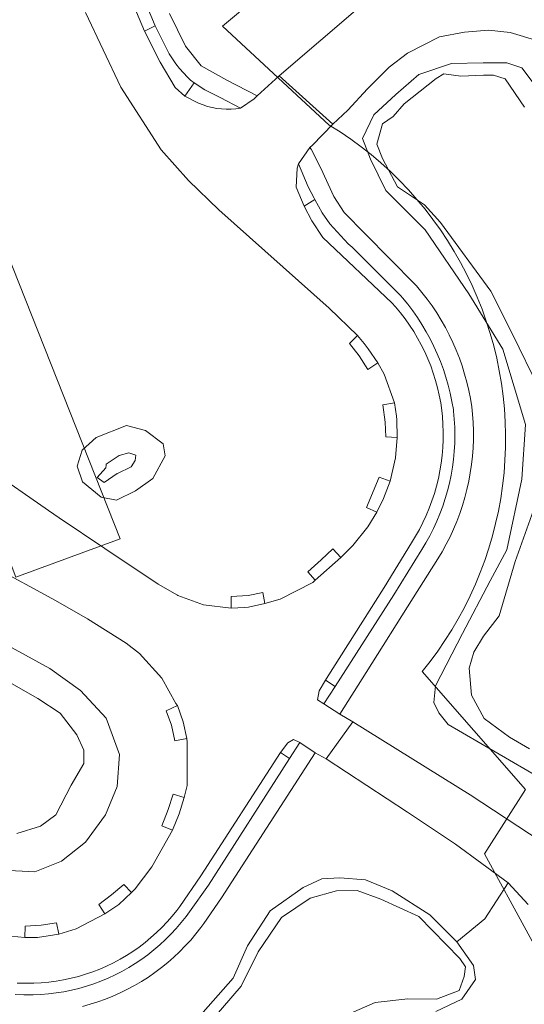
# Model space of a CAD drawing. Header units: metres. Extents: x 250001 to 257773, y 598992 to 609118.
# Tile 440 of 656: x 252801 to 252868, y 605144 to 605274. Entities that reach past the tile are written whole.
import ezdxf
from ezdxf.lldxf.tags import DXFTag

# ---------------------------------------------------------------- set-up
doc = ezdxf.new("R2010")
doc.units = ezdxf.units.M
for name, color, linetype, lineweight in [('B-WE-GR-GRAS-GV', 252, 'Continuous', 13), ('B-WE-GR-GROENVOORZIENING-GV', 252, 'Continuous', 18), ('B-WE-KG-GRENS_PERCEEL-G', 150, 'KG-PERCEEL', 18), ('B-WE-OG-WATER-GV', 252, 'Continuous', 18), ('B-WE-OG-WATER_SLOOT-GV', 252, 'Continuous', 18), ('B-WE-VH-ONVERHARD-GV', 252, 'Continuous', 18), ('B-WE-VH-VERHARDING_BETON-GV', 252, 'Continuous', 18), ('B-WE-VH-VERHARDING_GESLOTEN-GV', 252, 'Continuous', 18), ('X-XX-AL-REFERENTIE-G', 7, 'Continuous', 18)]:
    doc.layers.add(name, color=color, linetype=linetype, lineweight=lineweight)
doc.styles.get("Standard").update_dxf_attribs({"font": 'NLCS-ISO.ttf'})
tags = doc.linetypes.add('KG-PERCEEL', pattern='A,5.5,-2,["P",Standard,S=1.8,R=0,X=-0.5,Y=-0.9],-2,5.5,-2,[5,NLCS.SHX,S=0.75,R=0,X=0,Y=0],-2', length=19).pattern_tags.tags
tags[6] = DXFTag(74, 10)

# ---------------------------------------------------------------- blocks, each defined once
blk = doc.blocks.new('BS2021-132-Xref-KAD-20210617')
at = {"layer": 'B-WE-KG-GRENS_PERCEEL-G', "flags": 128}
for points in [[(252845.927, 605257.219), (252844.559, 605258.223), (252843.157, 605259.179), (252841.722, 605260.085), (252827.605, 605273.177), (252858.329, 605298.88), (252877.79, 605308.56)], [(252873.818, 605142.495), (252862.251, 605163.651), (252867.679, 605172.19), (252854.015, 605187.77), (252855.07, 605189.099), (252856.078, 605190.465), (252857.037, 605191.864), (252857.947, 605193.297), (252858.807, 605194.76), (252859.614, 605196.253), (252860.369, 605197.772), (252861.071, 605199.318), (252861.717, 605200.887), (252862.309, 605202.477), (252862.845, 605204.087), (252863.324, 605205.715), (252863.746, 605207.359), (252864.11, 605209.017), (252864.416, 605210.686), (252864.663, 605212.365), (252864.852, 605214.051), (252864.981, 605215.743), (252865.052, 605217.439), (252865.063, 605219.136), (252865.014, 605220.832), (252864.907, 605222.526), (252864.74, 605224.215), (252864.514, 605225.896), (252864.23, 605227.569), (252863.887, 605229.232), (252863.486, 605230.881), (252863.028, 605232.515), (252862.513, 605234.132), (252861.942, 605235.73), (252861.316, 605237.307), (252860.634, 605238.861), (252859.899, 605240.39), (252859.111, 605241.893), (252858.271, 605243.368), (252857.379, 605244.812), (252856.438, 605246.224), (252855.448, 605247.602), (252854.41, 605248.945), (252853.326, 605250.25), (252852.197, 605251.517), (252851.024, 605252.744), (252849.81, 605253.929), (252848.554, 605255.071), (252847.26, 605256.168), (252845.927, 605257.219)]]:
    blk.add_lwpolyline(points, dxfattribs=at)
blk.add_lwpolyline([(252784.259, 605242.385), (252797.335, 605247.471), (252814.044, 605205.335), (252800.241, 605200.25)], close=True, dxfattribs=at)
blk = doc.blocks.new('BS2021-132-Xref-BGT-GRIJS-20210617-aangepast')
at = {"layer": 'B-WE-GR-GRAS-GV', "flags": 128}
for points in [[(252796.516, 605214.662), (252804.584, 605209.069), (252805.994, 605208.115), (252812.014, 605204.04), (252819.099, 605199.328), (252821.633, 605197.872), (252821.68, 605197.855), (252825.099, 605196.589), (252828.746, 605196.173), (252828.751, 605197.7), (252831.008, 605197.854), (252832.947, 605198.25), (252833.211, 605196.769), (252835.24, 605197.333), (252839.571, 605199.553), (252839.874, 605199.866), (252838.875, 605200.972), (252840.67, 605202.573), (252842.178, 605203.999), (252843.245, 605202.884), (252844.856, 605204.435), (252846.836, 605206.91), (252848.028, 605208.844), (252846.653, 605209.488), (252848.315, 605213.478), (252849.769, 605212.979), (252850.477, 605216.054), (252850.719, 605218.762), (252849.192, 605218.815), (252849.118, 605220.777), (252848.806, 605223.046), (252850.343, 605223.321), (252848.995, 605227.14), (252848.161, 605228.607), (252846.837, 605227.755), (252845.681, 605229.528), (252844.391, 605231.181), (252845.483, 605232.228), (252841.696, 605235.856), (252827.106, 605248.857), (252823.088, 605252.743), (252819.474, 605256.792), (252814.116, 605265.079), (252809.478, 605274.969)], [(252798.654, 605152.849), (252801.45, 605152.569), (252801.458, 605154.089), (252803.606, 605154.24), (252805.632, 605154.53), (252805.912, 605153.024), (252808.222, 605153.723), (252812.026, 605155.703), (252811.203, 605156.95), (252812.917, 605158.216), (252814.512, 605159.612), (252815.55, 605158.523), (252816.012, 605159.017), (252818.239, 605161.938), (252820.979, 605166.797), (252819.572, 605167.369), (252820.417, 605169.519), (252821.061, 605171.573), (252822.511, 605171.099), (252822.826, 605172.342), (252822.934, 605172.7), (252822.902, 605178.419), (252822.86, 605178.901), (252821.276, 605178.587), (252820.862, 605180.672), (252820.122, 605182.57), (252821.623, 605183.263), (252821.423, 605183.539), (252819.572, 605186.914), (252816.629, 605190.177), (252814.823, 605191.539), (252809.713, 605194.738), (252805.475, 605197.158), (252797.029, 605201.771)], [(252796.392, 605192.739), (252804.76, 605188.173), (252808.782, 605185.268), (252812.183, 605181.609), (252813.941, 605176.8), (252813.652, 605172.57), (252812.087, 605168.805), (252809.446, 605165.216), (252806.296, 605162.692), (252802.76, 605161.28), (252798.508, 605161.509)]]:
    blk.add_lwpolyline(points, dxfattribs=at)
blk.add_lwpolyline([(252819.728, 605217.889), (252820.022, 605216.321), (252818.374, 605213.325), (252816.088, 605211.677), (252813.566, 605210.454), (252811.524, 605210.829), (252809.077, 605212.869), (252808.365, 605214.971), (252809.036, 605217.076), (252810.87, 605218.726), (252814.895, 605220.321), (252817.41, 605219.667)], close=True, dxfattribs=at)
at = {"layer": 'B-WE-GR-GROENVOORZIENING-GV', "flags": 128}
for points in [[(252818.701, 605273.2), (252817.272, 605272.513), (252819.349, 605268.405), (252821.312, 605265.048), (252822.597, 605263.917), (252822.598, 605263.918), (252823.824, 605265.648), (252823.37, 605266.026), (252822.973, 605266.407), (252822.426, 605266.977), (252821.909, 605267.575), (252821.423, 605268.198), (252820.969, 605268.845), (252820.548, 605269.513), (252820.162, 605270.203)], [(252844.24, 605244.375), (252841.788, 605247.03), (252840.789, 605248.478), (252839.828, 605250.212), (252838.409, 605249.348), (252839.399, 605247.422), (252840.88, 605245.207), (252849.992, 605236.566), (252850.486, 605236.016), (252851.137, 605235.238), (252851.757, 605234.435), (252852.346, 605233.608), (252852.901, 605232.758), (252853.422, 605231.888), (252853.909, 605230.997), (252854.36, 605230.088), (252854.774, 605229.162), (252855.153, 605228.22), (252855.493, 605227.264), (252855.796, 605226.296), (252856.06, 605225.316), (252856.286, 605224.326), (252856.472, 605223.329), (252856.619, 605222.325), (252856.704, 605221.518), (252856.776, 605220.49), (252856.808, 605219.461), (252856.8, 605218.43), (252856.752, 605217.401), (252856.665, 605216.374), (252856.537, 605215.352), (252856.37, 605214.335), (252856.164, 605213.326), (252855.918, 605212.325), (252855.634, 605211.334), (252855.312, 605210.356), (252854.952, 605209.39), (252854.555, 605208.44), (252854.121, 605207.505), (252853.651, 605206.588), (252853.146, 605205.69), (252852.606, 605204.812), (252848.97, 605198.91), (252841.355, 605186.841), (252841.207, 605186.636), (252842.515, 605185.795), (252850.285, 605197.921), (252853.967, 605203.903), (252854.519, 605204.813), (252855.036, 605205.744), (252855.519, 605206.693), (252855.965, 605207.66), (252856.375, 605208.642), (252856.747, 605209.64), (252857.082, 605210.65), (252857.378, 605211.673), (252857.636, 605212.706), (252857.855, 605213.748), (252858.035, 605214.797), (252858.175, 605215.852), (252858.275, 605216.912), (252858.336, 605217.975), (252858.356, 605219.04), (252858.337, 605220.104), (252858.277, 605221.167), (252858.178, 605222.227), (252858.152, 605222.445), (252857.964, 605223.525), (252857.737, 605224.599), (252857.471, 605225.663), (252857.166, 605226.717), (252856.823, 605227.759), (252856.442, 605228.788), (252856.024, 605229.802), (252855.569, 605230.801), (252855.078, 605231.782), (252854.551, 605232.744), (252853.99, 605233.687), (252853.395, 605234.609), (252852.767, 605235.508), (252852.106, 605236.384), (252851.414, 605237.235), (252851.203, 605237.482), (252844.755, 605243.918)]]:
    blk.add_lwpolyline(points, close=True, dxfattribs=at)
for points in [[(252869.348, 605271.217), (252865.658, 605272.311), (252862.787, 605272.653), (252859.644, 605272.379), (252856.295, 605271.764), (252852.058, 605269.577), (252849.667, 605267.732), (252846.797, 605264.862), (252844.2, 605262.06), (252842.216, 605260.218), (252839.514, 605257.408), (252839.168, 605257.097), (252839.349, 605256.873), (252840.627, 605254.357), (252842.311, 605250.643), (252843.688, 605248.533), (252846.455, 605245.71), (252853.107, 605238.998), (252853.282, 605238.798), (252853.998, 605237.943), (252854.683, 605237.063), (252855.335, 605236.159), (252855.955, 605235.232), (252856.541, 605234.283), (252857.093, 605233.314), (252857.609, 605232.326), (252858.09, 605231.32), (252858.534, 605230.297), (252858.942, 605229.259), (252859.312, 605228.207), (252859.644, 605227.143), (252859.937, 605226.067), (252860.192, 605224.981), (252860.408, 605223.887), (252860.584, 605222.786), (252860.683, 605221.829), (252860.761, 605220.719), (252860.799, 605219.606), (252860.798, 605218.493), (252860.756, 605217.381), (252860.674, 605216.27), (252860.552, 605215.164), (252860.391, 605214.062), (252860.19, 605212.967), (252859.95, 605211.88), (252859.671, 605210.803), (252859.353, 605209.736), (252858.998, 605208.681), (252858.605, 605207.639), (252858.174, 605206.613), (252857.707, 605205.602), (252857.204, 605204.609), (252856.666, 605203.635), (252856.093, 605202.68), (252852.846, 605197.53), (252846.628, 605187.67), (252843.112, 605182.139), (252844.864, 605181.126), (252860.361, 605171.479), (252869.758, 605165.295)], [(252869.908, 605173.516), (252857.474, 605180.757), (252856.231, 605182.293), (252855.573, 605183.683), (252855.792, 605185.877), (252859.376, 605192.825), (252863.033, 605199.773), (252865.227, 605203.869), (252867.202, 605213.231), (252867.714, 605220.472), (252864.715, 605230.419), (252860.181, 605237.733), (252854.403, 605246.217), (252849.21, 605251.41), (252847.162, 605255.579), (252846.138, 605258.285), (252847.601, 605261.43), (252850.526, 605264.136), (252853.598, 605266.769), (252857.913, 605268.232), (252862.082, 605268.305), (252865.227, 605268.305), (252867.202, 605267.647), (252869.104, 605265.16)], [(252825.037, 605142.725), (252828.987, 605147.186), (252830.888, 605151.502), (252833.887, 605156.109), (252838.275, 605159.181), (252840.762, 605160.351), (252843.103, 605160.498), (252846.54, 605160.205), (252850.051, 605158.742), (252855.024, 605155.597), (252858.608, 605152.014), (252862.322, 605155.056), (252865.384, 605159.828), (252858.414, 605164.953), (252852.058, 605169.19), (252841.307, 605176.244), (252839.851, 605177.032), (252827.477, 605157.825), (252825.144, 605154.451), (252824.74, 605153.903), (252824.081, 605153.064), (252823.391, 605152.25), (252822.67, 605151.463), (252821.921, 605150.703), (252821.144, 605149.972), (252820.34, 605149.27), (252819.51, 605148.599), (252818.656, 605147.96), (252817.779, 605147.353), (252816.879, 605146.779), (252815.958, 605146.24), (252815.018, 605145.735), (252814.06, 605145.266), (252813.084, 605144.834), (252812.093, 605144.438), (252811.088, 605144.079), (252810.07, 605143.759), (252809.041, 605143.477)], [(252800.129, 605145.055), (252801.319, 605145.005), (252801.505, 605145.001), (252802.528, 605145.005), (252803.549, 605145.048), (252804.568, 605145.131), (252805.583, 605145.255), (252806.593, 605145.417), (252807.595, 605145.62), (252808.588, 605145.861), (252809.572, 605146.141), (252810.544, 605146.459), (252811.502, 605146.815), (252812.446, 605147.208), (252813.374, 605147.637), (252814.284, 605148.103), (252815.175, 605148.604), (252816.046, 605149.139), (252816.896, 605149.708), (252817.722, 605150.31), (252818.525, 605150.944), (252819.302, 605151.609), (252820.052, 605152.303), (252820.775, 605153.026), (252821.469, 605153.777), (252822.133, 605154.555), (252822.766, 605155.358), (252823.216, 605155.972), (252825.735, 605159.529), (252836.482, 605176.26), (252835.253, 605177.073), (252824.733, 605160.768), (252821.949, 605156.695), (252821.558, 605156.177), (252820.93, 605155.401), (252820.272, 605154.651), (252819.584, 605153.928), (252818.867, 605153.232), (252818.124, 605152.566), (252817.354, 605151.931), (252816.559, 605151.327), (252815.741, 605150.755), (252814.901, 605150.216), (252814.04, 605149.711), (252813.159, 605149.241), (252812.26, 605148.807), (252811.344, 605148.41), (252810.414, 605148.049), (252809.469, 605147.726), (252808.512, 605147.441), (252807.545, 605147.194), (252806.569, 605146.987), (252805.585, 605146.819), (252804.595, 605146.69), (252803.601, 605146.601), (252802.604, 605146.552), (252801.605, 605146.543), (252801.559, 605146.543), (252800.422, 605146.566)]]:
    blk.add_lwpolyline(points, dxfattribs=at)
at = {"layer": 'B-WE-OG-WATER-GV', "flags": 128}
for points in [[(252867.568, 605262.454), (252865.008, 605266.184), (252863.472, 605266.696), (252862.155, 605266.696), (252859.157, 605266.55), (252856.889, 605266.842), (252855.865, 605266.257), (252851.623, 605262.893), (252850.161, 605261.21), (252848.771, 605260.26), (252848.04, 605257.553), (252848.771, 605255.652), (252850.746, 605251.922), (252854.329, 605249.508), (252856.451, 605247.168), (252863.106, 605238.098), (252866.032, 605232.32), (252869.396, 605225.372)], [(252869.396, 605210.964), (252866.324, 605202.333), (252864.203, 605195.166), (252862.155, 605192.46), (252860.839, 605190.338), (252860.254, 605188.217), (252860.546, 605184.634), (252862.229, 605181.562), (252865.593, 605179.075), (252868.226, 605177.539)], [(252800.352, 605166.338), (252803.502, 605167.329), (252805.549, 605168.805), (252807.58, 605172.741), (252809.234, 605175.601), (252809.223, 605177.358), (252808.325, 605179.389), (252806.109, 605182.253), (252803.135, 605184.207), (252798.745, 605186.705)], [(252843.578, 605142.14), (252847.82, 605143.968), (252852.135, 605144.48), (252855.939, 605144.407), (252858.937, 605145.577), (252859.596, 605147.406), (252859.742, 605148.722), (252859.01, 605149.819), (252853.598, 605155.378), (252848.551, 605157.645), (252845.406, 605158.815), (252842.7, 605158.742), (252839.19, 605157.792), (252835.386, 605155.232), (252832.315, 605150.697), (252830.047, 605146.162), (252826.244, 605141.701)]]:
    blk.add_lwpolyline(points, dxfattribs=at)
blk.add_lwpolyline([(252813.63, 605213.968), (252813.676, 605214), (252815.507, 605214.859), (252816.015, 605215.683), (252816.132, 605216.393), (252815.211, 605216.698), (252813.9, 605216.35), (252812.211, 605215.197), (252812.199, 605215.075), (252812.166, 605214.734), (252810.992, 605213.451), (252811.925, 605212.777)], close=True, dxfattribs=at)
at = {"layer": 'B-WE-OG-WATER_SLOOT-GV', "flags": 128}
for points in [[(252869.104, 605265.16), (252867.202, 605267.647), (252865.227, 605268.305), (252862.082, 605268.305), (252857.913, 605268.232), (252853.598, 605266.769), (252850.526, 605264.136), (252847.601, 605261.43), (252846.138, 605258.285), (252847.162, 605255.579), (252849.21, 605251.41), (252854.403, 605246.217), (252860.181, 605237.733), (252864.715, 605230.419), (252867.714, 605220.472), (252867.202, 605213.231), (252865.227, 605203.869), (252863.033, 605199.773), (252859.376, 605192.825), (252855.792, 605185.877), (252855.573, 605183.683), (252856.231, 605182.293), (252857.474, 605180.757), (252869.908, 605173.516)], [(252869.396, 605225.372), (252866.032, 605232.32), (252863.106, 605238.098), (252856.451, 605247.168), (252854.329, 605249.508), (252850.746, 605251.922), (252848.771, 605255.652), (252848.04, 605257.553), (252848.771, 605260.26), (252850.161, 605261.21), (252851.623, 605262.893), (252855.865, 605266.257), (252856.889, 605266.842), (252859.157, 605266.55), (252862.155, 605266.696), (252863.472, 605266.696), (252865.008, 605266.184), (252867.568, 605262.454)], [(252868.226, 605177.539), (252865.593, 605179.075), (252862.229, 605181.562), (252860.546, 605184.634), (252860.254, 605188.217), (252860.839, 605190.338), (252862.155, 605192.46), (252864.203, 605195.166), (252866.324, 605202.333), (252869.396, 605210.964)], [(252798.508, 605161.509), (252802.76, 605161.28), (252806.296, 605162.692), (252809.446, 605165.216), (252812.087, 605168.805), (252813.652, 605172.57), (252813.941, 605176.8), (252812.183, 605181.609), (252808.782, 605185.268), (252804.76, 605188.173), (252796.392, 605192.739)], [(252798.745, 605186.705), (252803.135, 605184.207), (252806.109, 605182.253), (252808.325, 605179.389), (252809.223, 605177.358), (252809.234, 605175.601), (252807.58, 605172.741), (252805.549, 605168.805), (252803.502, 605167.329), (252800.352, 605166.338)], [(252855.829, 605142.798), (252859.266, 605144.407), (252861.095, 605147.04), (252860.802, 605148.869), (252858.608, 605152.014), (252855.024, 605155.597), (252850.051, 605158.742), (252846.54, 605160.205), (252843.103, 605160.498), (252840.762, 605160.351), (252838.275, 605159.181), (252833.887, 605156.109), (252830.888, 605151.502), (252828.987, 605147.186), (252825.037, 605142.725)], [(252826.244, 605141.701), (252830.047, 605146.162), (252832.315, 605150.697), (252835.386, 605155.232), (252839.19, 605157.792), (252842.7, 605158.742), (252845.406, 605158.815), (252848.551, 605157.645), (252853.598, 605155.378), (252859.01, 605149.819), (252859.742, 605148.722), (252859.596, 605147.406), (252858.937, 605145.577), (252855.939, 605144.407), (252852.135, 605144.48), (252847.82, 605143.968), (252843.578, 605142.14)]]:
    blk.add_lwpolyline(points, dxfattribs=at)
for points in [[(252819.728, 605217.889), (252817.41, 605219.667), (252814.895, 605220.321), (252810.87, 605218.726), (252809.036, 605217.076), (252808.365, 605214.971), (252809.077, 605212.869), (252811.524, 605210.829), (252813.566, 605210.454), (252816.088, 605211.677), (252818.374, 605213.325), (252820.022, 605216.321)], [(252813.63, 605213.968), (252811.925, 605212.777), (252810.992, 605213.451), (252812.166, 605214.734), (252812.199, 605215.075), (252812.211, 605215.197), (252813.9, 605216.35), (252815.211, 605216.698), (252816.132, 605216.393), (252816.015, 605215.683), (252815.507, 605214.859), (252813.676, 605214)]]:
    blk.add_lwpolyline(points, close=True, dxfattribs=at)
at = {"layer": 'B-WE-VH-ONVERHARD-GV', "flags": 128}
for points in [[(252820.588, 605274.845), (252822.698, 605270.528), (252824.777, 605267.938), (252828.181, 605266.005), (252832.169, 605263.965), (252835.112, 605266.613), (252851.307, 605280.511)], [(252868.049, 605156.958), (252865.384, 605159.828), (252862.322, 605155.056), (252858.608, 605152.014), (252860.802, 605148.869), (252861.095, 605147.04), (252859.266, 605144.407), (252855.829, 605142.798)]]:
    blk.add_lwpolyline(points, dxfattribs=at)
at = {"layer": 'B-WE-VH-VERHARDING_BETON-GV', "flags": 128}
for points in [[(252815.486, 605276.75), (252817.272, 605272.513), (252818.701, 605273.2), (252816.948, 605277.362)], [(252829.97, 605262.324), (252827.305, 605263.738), (252825.267, 605264.725), (252823.824, 605265.648), (252822.598, 605263.918), (252822.597, 605263.917), (252824.426, 605262.971), (252825.013, 605262.743), (252825.614, 605262.553), (252826.225, 605262.402), (252826.845, 605262.29), (252827.471, 605262.217), (252828.1, 605262.185), (252828.73, 605262.192), (252829.358, 605262.239)], [(252838.409, 605249.348), (252839.828, 605250.212), (252839.722, 605250.404), (252838.933, 605251.918), (252837.643, 605254.96), (252837.458, 605254.365), (252837.363, 605251.882)], [(252848.161, 605228.607), (252846.851, 605230.474), (252846.358, 605231.167), (252845.483, 605232.228), (252844.391, 605231.181), (252845.681, 605229.528), (252846.837, 605227.755)], [(252850.719, 605218.762), (252850.66, 605221.084), (252850.627, 605221.559), (252850.343, 605223.321), (252848.806, 605223.046), (252849.118, 605220.777), (252849.192, 605218.815)], [(252848.028, 605208.844), (252848.898, 605210.68), (252849.769, 605212.979), (252848.315, 605213.478), (252846.653, 605209.488)], [(252839.874, 605199.866), (252843.245, 605202.884), (252842.178, 605203.999), (252840.67, 605202.573), (252838.875, 605200.972)], [(252828.746, 605196.173), (252830.504, 605196.234), (252831.042, 605196.287), (252833.211, 605196.769), (252832.947, 605198.25), (252831.008, 605197.854), (252828.751, 605197.7)], [(252840.986, 605183.507), (252842.515, 605185.795), (252841.207, 605186.636), (252840.371, 605185.239), (252840.163, 605184.041)], [(252835.253, 605177.073), (252836.482, 605176.26), (252837.838, 605178.371), (252836.99, 605178.766), (252836.233, 605178.337)]]:
    blk.add_lwpolyline(points, close=True, dxfattribs=at)
blk.add_lwpolyline([(252809.041, 605143.477), (252810.07, 605143.759), (252811.088, 605144.079), (252812.093, 605144.438), (252813.084, 605144.834), (252814.06, 605145.266), (252815.018, 605145.735), (252815.958, 605146.24), (252816.879, 605146.779), (252817.779, 605147.353), (252818.656, 605147.96), (252819.51, 605148.599), (252820.34, 605149.27), (252821.144, 605149.972), (252821.921, 605150.703), (252822.67, 605151.463), (252823.391, 605152.25), (252824.081, 605153.064), (252824.74, 605153.903), (252825.144, 605154.451), (252827.477, 605157.825), (252839.851, 605177.032), (252837.838, 605178.371), (252836.482, 605176.26), (252825.735, 605159.529), (252823.216, 605155.972), (252822.766, 605155.358), (252822.133, 605154.555), (252821.469, 605153.777), (252820.775, 605153.026), (252820.052, 605152.303), (252819.302, 605151.609), (252818.525, 605150.944), (252817.722, 605150.31), (252816.896, 605149.708), (252816.046, 605149.139), (252815.175, 605148.604), (252814.284, 605148.103), (252813.374, 605147.637), (252812.446, 605147.208), (252811.502, 605146.815), (252810.544, 605146.459), (252809.572, 605146.141), (252808.588, 605145.861), (252807.595, 605145.62), (252806.593, 605145.417), (252805.583, 605145.255), (252804.568, 605145.131), (252803.549, 605145.048), (252802.528, 605145.005), (252801.505, 605145.001), (252801.319, 605145.005), (252800.129, 605145.055)], dxfattribs=at)
at = {"layer": 'B-WE-VH-VERHARDING_GESLOTEN-GV', "flags": 128}
for points in [[(252835.112, 605266.613), (252832.169, 605263.965), (252831.783, 605263.548), (252829.97, 605262.324), (252829.358, 605262.239), (252828.73, 605262.192), (252828.1, 605262.185), (252827.471, 605262.217), (252826.845, 605262.29), (252826.225, 605262.402), (252825.614, 605262.553), (252825.013, 605262.743), (252824.426, 605262.971), (252822.597, 605263.917), (252821.312, 605265.048), (252819.349, 605268.405), (252817.272, 605272.513), (252815.486, 605276.75)], [(252809.478, 605274.969), (252814.116, 605265.079), (252819.474, 605256.792), (252823.088, 605252.743), (252827.106, 605248.857), (252841.696, 605235.856), (252845.483, 605232.228), (252846.358, 605231.167), (252846.851, 605230.474), (252848.161, 605228.607), (252848.995, 605227.14), (252850.343, 605223.321), (252850.627, 605221.559), (252850.66, 605221.084), (252850.719, 605218.762), (252850.477, 605216.054), (252849.769, 605212.979), (252848.898, 605210.68), (252848.028, 605208.844), (252846.836, 605206.91), (252844.856, 605204.435), (252843.245, 605202.884), (252839.874, 605199.866), (252839.571, 605199.553), (252835.24, 605197.333), (252833.211, 605196.769), (252831.042, 605196.287), (252830.504, 605196.234), (252828.746, 605196.173), (252825.099, 605196.589), (252821.68, 605197.855), (252821.633, 605197.872), (252819.099, 605199.328), (252812.014, 605204.04), (252805.994, 605208.115), (252804.584, 605209.069), (252796.516, 605214.662)], [(252797.029, 605201.771), (252805.475, 605197.158), (252809.713, 605194.738), (252814.823, 605191.539), (252816.629, 605190.177), (252819.572, 605186.914), (252821.423, 605183.539), (252821.623, 605183.263), (252822.38, 605181.127), (252822.86, 605178.901), (252822.902, 605178.419), (252822.934, 605172.7), (252822.826, 605172.342), (252822.511, 605171.099), (252821.85, 605168.968), (252820.979, 605166.797), (252818.239, 605161.938), (252816.012, 605159.017), (252815.55, 605158.523), (252813.863, 605156.975), (252812.816, 605156.253), (252812.026, 605155.703), (252808.222, 605153.723), (252805.912, 605153.024), (252803.111, 605152.573), (252801.45, 605152.569), (252798.654, 605152.849)], [(252816.948, 605277.362), (252818.701, 605273.2), (252820.162, 605270.203), (252820.548, 605269.513), (252820.969, 605268.845), (252821.423, 605268.198), (252821.909, 605267.575), (252822.426, 605266.977), (252822.973, 605266.407), (252823.37, 605266.026), (252823.824, 605265.648), (252825.267, 605264.725), (252827.305, 605263.738), (252829.97, 605262.324), (252831.783, 605263.548), (252832.169, 605263.965), (252828.181, 605266.005), (252824.777, 605267.938), (252822.698, 605270.528), (252820.588, 605274.845)], [(252869.758, 605165.295), (252860.361, 605171.479), (252844.864, 605181.126), (252841.307, 605176.244), (252852.058, 605169.19), (252858.414, 605164.953), (252865.384, 605159.828), (252868.049, 605156.958)], [(252869.211, 605294.999), (252864.701, 605291.924), (252859.712, 605287.96), (252851.307, 605280.511), (252835.112, 605266.613), (252842.216, 605260.218), (252844.2, 605262.06), (252846.797, 605264.862), (252849.667, 605267.732), (252852.058, 605269.577), (252856.295, 605271.764), (252859.644, 605272.379), (252862.787, 605272.653), (252865.658, 605272.311), (252869.348, 605271.217)], [(252800.422, 605146.566), (252801.559, 605146.543), (252801.605, 605146.543), (252802.604, 605146.552), (252803.601, 605146.601), (252804.595, 605146.69), (252805.585, 605146.819), (252806.569, 605146.987), (252807.545, 605147.194), (252808.512, 605147.441), (252809.469, 605147.726), (252810.414, 605148.049), (252811.344, 605148.41), (252812.26, 605148.807), (252813.159, 605149.241), (252814.04, 605149.711), (252814.901, 605150.216), (252815.741, 605150.755), (252816.559, 605151.327), (252817.354, 605151.931), (252818.124, 605152.566), (252818.867, 605153.232), (252819.584, 605153.928), (252820.272, 605154.651), (252820.93, 605155.401), (252821.558, 605156.177), (252821.949, 605156.695), (252824.733, 605160.768), (252835.253, 605177.073), (252836.233, 605178.337), (252836.99, 605178.766), (252837.838, 605178.371), (252839.851, 605177.032), (252841.307, 605176.244), (252844.864, 605181.126), (252843.112, 605182.139), (252840.986, 605183.507), (252840.163, 605184.041), (252840.371, 605185.239), (252841.207, 605186.636), (252841.355, 605186.841), (252848.97, 605198.91), (252852.606, 605204.812), (252853.146, 605205.69), (252853.651, 605206.588), (252854.121, 605207.505), (252854.555, 605208.44), (252854.952, 605209.39), (252855.312, 605210.356), (252855.634, 605211.334), (252855.918, 605212.325), (252856.164, 605213.326), (252856.37, 605214.335), (252856.537, 605215.352), (252856.665, 605216.374), (252856.752, 605217.401), (252856.8, 605218.43), (252856.808, 605219.461), (252856.776, 605220.49), (252856.704, 605221.518), (252856.619, 605222.325), (252856.472, 605223.329), (252856.286, 605224.326), (252856.06, 605225.316), (252855.796, 605226.296), (252855.493, 605227.264), (252855.153, 605228.22), (252854.774, 605229.162), (252854.36, 605230.088), (252853.909, 605230.997), (252853.422, 605231.888), (252852.901, 605232.758), (252852.346, 605233.608), (252851.757, 605234.435), (252851.137, 605235.238), (252850.486, 605236.016), (252849.992, 605236.566), (252840.88, 605245.207), (252839.399, 605247.422), (252838.409, 605249.348), (252837.363, 605251.882), (252837.458, 605254.365), (252837.643, 605254.96), (252839.168, 605257.097), (252839.514, 605257.408), (252842.216, 605260.218), (252835.112, 605266.613)]]:
    blk.add_lwpolyline(points, dxfattribs=at)
for points in [[(252839.168, 605257.097), (252837.643, 605254.96), (252838.933, 605251.918), (252839.722, 605250.404), (252839.828, 605250.212), (252840.789, 605248.478), (252841.788, 605247.03), (252844.24, 605244.375), (252844.755, 605243.918), (252851.203, 605237.482), (252851.414, 605237.235), (252852.106, 605236.384), (252852.767, 605235.508), (252853.395, 605234.609), (252853.99, 605233.687), (252854.551, 605232.744), (252855.078, 605231.782), (252855.569, 605230.801), (252856.024, 605229.802), (252856.442, 605228.788), (252856.823, 605227.759), (252857.166, 605226.717), (252857.471, 605225.663), (252857.737, 605224.599), (252857.964, 605223.525), (252858.152, 605222.445), (252858.178, 605222.227), (252858.277, 605221.167), (252858.337, 605220.104), (252858.356, 605219.04), (252858.336, 605217.975), (252858.275, 605216.912), (252858.175, 605215.852), (252858.035, 605214.797), (252857.855, 605213.748), (252857.636, 605212.706), (252857.378, 605211.673), (252857.082, 605210.65), (252856.747, 605209.64), (252856.375, 605208.642), (252855.965, 605207.66), (252855.519, 605206.693), (252855.036, 605205.744), (252854.519, 605204.813), (252853.967, 605203.903), (252850.285, 605197.921), (252842.515, 605185.795), (252840.986, 605183.507), (252843.112, 605182.139), (252846.628, 605187.67), (252852.846, 605197.53), (252856.093, 605202.68), (252856.666, 605203.635), (252857.204, 605204.609), (252857.707, 605205.602), (252858.174, 605206.613), (252858.605, 605207.639), (252858.998, 605208.681), (252859.353, 605209.736), (252859.671, 605210.803), (252859.95, 605211.88), (252860.19, 605212.967), (252860.391, 605214.062), (252860.552, 605215.164), (252860.674, 605216.27), (252860.756, 605217.381), (252860.798, 605218.493), (252860.799, 605219.606), (252860.761, 605220.719), (252860.683, 605221.829), (252860.584, 605222.786), (252860.408, 605223.887), (252860.192, 605224.981), (252859.937, 605226.067), (252859.644, 605227.143), (252859.312, 605228.207), (252858.942, 605229.259), (252858.534, 605230.297), (252858.09, 605231.32), (252857.609, 605232.326), (252857.093, 605233.314), (252856.541, 605234.283), (252855.955, 605235.232), (252855.335, 605236.159), (252854.683, 605237.063), (252853.998, 605237.943), (252853.282, 605238.798), (252853.107, 605238.998), (252846.455, 605245.71), (252843.688, 605248.533), (252842.311, 605250.643), (252840.627, 605254.357), (252839.349, 605256.873)], [(252822.86, 605178.901), (252822.38, 605181.127), (252821.623, 605183.263), (252820.122, 605182.57), (252820.862, 605180.672), (252821.276, 605178.587)], [(252820.979, 605166.797), (252821.85, 605168.968), (252822.511, 605171.099), (252821.061, 605171.573), (252820.417, 605169.519), (252819.572, 605167.369)], [(252812.026, 605155.703), (252812.816, 605156.253), (252813.863, 605156.975), (252815.55, 605158.523), (252814.512, 605159.612), (252812.917, 605158.216), (252811.203, 605156.95)], [(252801.45, 605152.569), (252803.111, 605152.573), (252805.912, 605153.024), (252805.632, 605154.53), (252803.606, 605154.24), (252801.458, 605154.089)]]:
    blk.add_lwpolyline(points, close=True, dxfattribs=at)

msp = doc.modelspace()

# ---------------------------------------------------------------- block references
at = {"layer": 'X-XX-AL-REFERENTIE-G'}
for name in ['BS2021-132-Xref-BGT-GRIJS-20210617-aangepast', 'BS2021-132-Xref-KAD-20210617']:
    msp.add_blockref(name, (0, 0), dxfattribs=at)

doc.saveas('drawing.dxf')
